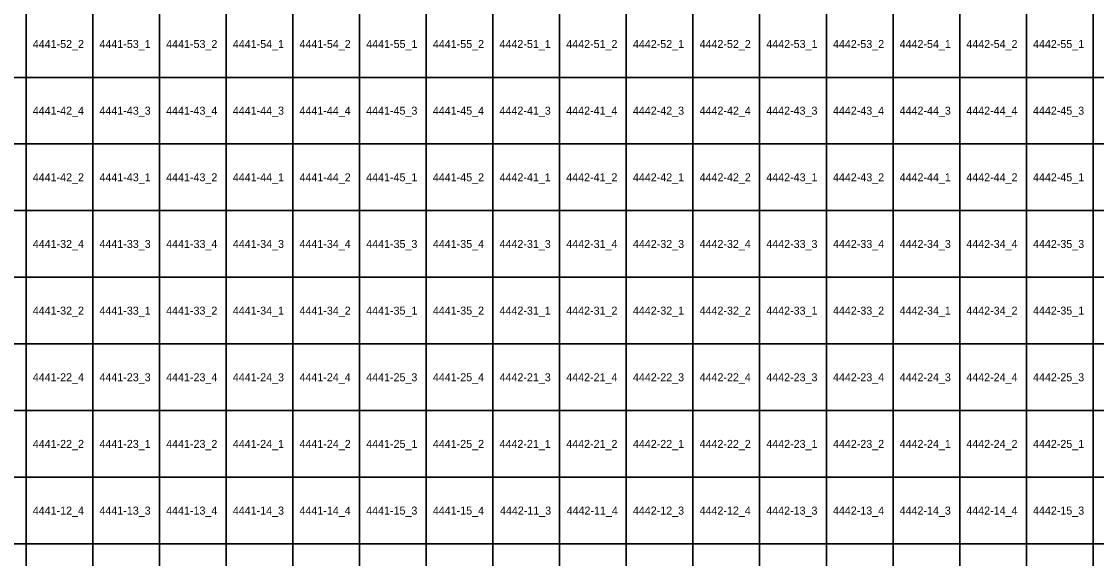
# Model space of a CAD drawing. Extents: x 312500 to 765000, y 172500 to 440000.
# Drawn here: x 657325 to 697629, y 351952 to 372095 of the extents above; entities that cross this region are included whole.
import ezdxf

# ---------------------------------------------------------------- set-up
doc = ezdxf.new("R2010")
doc.units = 0
doc.layers.add('Topo5_ramis_TKS2025', color=7, linetype='Continuous')
doc.layers.add('Topo5_ramis_TKS2025_Nr', color=7, linetype='Continuous')

msp = doc.modelspace()

# ---------------------------------------------------------------- linework, layer by layer
at = {"layer": 'Topo5_ramis_TKS2025'}
for points in [[(655000, 370000), (655000, 372500), (657500, 372500), (657500, 370000), (655000, 370000)], [(657500, 370000), (657500, 372500), (660000, 372500), (660000, 370000), (657500, 370000)], [(660000, 370000), (660000, 372500), (662500, 372500), (662500, 370000), (660000, 370000)], [(662500, 370000), (662500, 372500), (665000, 372500), (665000, 370000), (662500, 370000)], [(665000, 370000), (665000, 372500), (667500, 372500), (667500, 370000), (665000, 370000)], [(667500, 370000), (667500, 372500), (670000, 372500), (670000, 370000), (667500, 370000)], [(670000, 370000), (670000, 372500), (672500, 372500), (672500, 370000), (670000, 370000)], [(672500, 370000), (672500, 372500), (675000, 372500), (675000, 370000), (672500, 370000)], [(675000, 370000), (675000, 372500), (677500, 372500), (677500, 370000), (675000, 370000)], [(677500, 370000), (677500, 372500), (680000, 372500), (680000, 370000), (677500, 370000)], [(680000, 370000), (680000, 372500), (682500, 372500), (682500, 370000), (680000, 370000)], [(682500, 370000), (682500, 372500), (685000, 372500), (685000, 370000), (682500, 370000)], [(685000, 370000), (685000, 372500), (687500, 372500), (687500, 370000), (685000, 370000)], [(687500, 370000), (687500, 372500), (690000, 372500), (690000, 370000), (687500, 370000)], [(690000, 370000), (690000, 372500), (692500, 372500), (692500, 370000), (690000, 370000)], [(692500, 370000), (692500, 372500), (695000, 372500), (695000, 370000), (692500, 370000)], [(695000, 370000), (695000, 372500), (697500, 372500), (697500, 370000), (695000, 370000)], [(697500, 370000), (697500, 372500), (700000, 372500), (700000, 370000), (697500, 370000)], [(655000, 367500), (655000, 370000), (657500, 370000), (657500, 367500), (655000, 367500)], [(657500, 367500), (657500, 370000), (660000, 370000), (660000, 367500), (657500, 367500)], [(660000, 367500), (660000, 370000), (662500, 370000), (662500, 367500), (660000, 367500)], [(662500, 367500), (662500, 370000), (665000, 370000), (665000, 367500), (662500, 367500)], [(665000, 367500), (665000, 370000), (667500, 370000), (667500, 367500), (665000, 367500)], [(667500, 367500), (667500, 370000), (670000, 370000), (670000, 367500), (667500, 367500)], [(670000, 367500), (670000, 370000), (672500, 370000), (672500, 367500), (670000, 367500)], [(672500, 367500), (672500, 370000), (675000, 370000), (675000, 367500), (672500, 367500)], [(675000, 367500), (675000, 370000), (677500, 370000), (677500, 367500), (675000, 367500)], [(677500, 367500), (677500, 370000), (680000, 370000), (680000, 367500), (677500, 367500)], [(680000, 367500), (680000, 370000), (682500, 370000), (682500, 367500), (680000, 367500)], [(682500, 367500), (682500, 370000), (685000, 370000), (685000, 367500), (682500, 367500)], [(685000, 367500), (685000, 370000), (687500, 370000), (687500, 367500), (685000, 367500)], [(687500, 367500), (687500, 370000), (690000, 370000), (690000, 367500), (687500, 367500)], [(690000, 367500), (690000, 370000), (692500, 370000), (692500, 367500), (690000, 367500)], [(692500, 367500), (692500, 370000), (695000, 370000), (695000, 367500), (692500, 367500)], [(695000, 367500), (695000, 370000), (697500, 370000), (697500, 367500), (695000, 367500)], [(697500, 367500), (697500, 370000), (700000, 370000), (700000, 367500), (697500, 367500)], [(655000, 365000), (655000, 367500), (657500, 367500), (657500, 365000), (655000, 365000)], [(657500, 365000), (657500, 367500), (660000, 367500), (660000, 365000), (657500, 365000)], [(660000, 365000), (660000, 367500), (662500, 367500), (662500, 365000), (660000, 365000)], [(662500, 365000), (662500, 367500), (665000, 367500), (665000, 365000), (662500, 365000)], [(665000, 365000), (665000, 367500), (667500, 367500), (667500, 365000), (665000, 365000)], [(667500, 365000), (667500, 367500), (670000, 367500), (670000, 365000), (667500, 365000)], [(670000, 365000), (670000, 367500), (672500, 367500), (672500, 365000), (670000, 365000)], [(672500, 365000), (672500, 367500), (675000, 367500), (675000, 365000), (672500, 365000)], [(675000, 365000), (675000, 367500), (677500, 367500), (677500, 365000), (675000, 365000)], [(677500, 365000), (677500, 367500), (680000, 367500), (680000, 365000), (677500, 365000)], [(680000, 365000), (680000, 367500), (682500, 367500), (682500, 365000), (680000, 365000)], [(682500, 365000), (682500, 367500), (685000, 367500), (685000, 365000), (682500, 365000)], [(685000, 365000), (685000, 367500), (687500, 367500), (687500, 365000), (685000, 365000)], [(687500, 365000), (687500, 367500), (690000, 367500), (690000, 365000), (687500, 365000)], [(690000, 365000), (690000, 367500), (692500, 367500), (692500, 365000), (690000, 365000)], [(692500, 365000), (692500, 367500), (695000, 367500), (695000, 365000), (692500, 365000)], [(695000, 365000), (695000, 367500), (697500, 367500), (697500, 365000), (695000, 365000)], [(697500, 365000), (697500, 367500), (700000, 367500), (700000, 365000), (697500, 365000)], [(655000, 362500), (655000, 365000), (657500, 365000), (657500, 362500), (655000, 362500)], [(657500, 362500), (657500, 365000), (660000, 365000), (660000, 362500), (657500, 362500)], [(660000, 362500), (660000, 365000), (662500, 365000), (662500, 362500), (660000, 362500)], [(662500, 362500), (662500, 365000), (665000, 365000), (665000, 362500), (662500, 362500)], [(665000, 362500), (665000, 365000), (667500, 365000), (667500, 362500), (665000, 362500)], [(667500, 362500), (667500, 365000), (670000, 365000), (670000, 362500), (667500, 362500)], [(670000, 362500), (670000, 365000), (672500, 365000), (672500, 362500), (670000, 362500)], [(672500, 362500), (672500, 365000), (675000, 365000), (675000, 362500), (672500, 362500)], [(675000, 362500), (675000, 365000), (677500, 365000), (677500, 362500), (675000, 362500)], [(677500, 362500), (677500, 365000), (680000, 365000), (680000, 362500), (677500, 362500)], [(680000, 362500), (680000, 365000), (682500, 365000), (682500, 362500), (680000, 362500)], [(682500, 362500), (682500, 365000), (685000, 365000), (685000, 362500), (682500, 362500)], [(685000, 362500), (685000, 365000), (687500, 365000), (687500, 362500), (685000, 362500)], [(687500, 362500), (687500, 365000), (690000, 365000), (690000, 362500), (687500, 362500)], [(690000, 362500), (690000, 365000), (692500, 365000), (692500, 362500), (690000, 362500)], [(692500, 362500), (692500, 365000), (695000, 365000), (695000, 362500), (692500, 362500)], [(695000, 362500), (695000, 365000), (697500, 365000), (697500, 362500), (695000, 362500)], [(697500, 362500), (697500, 365000), (700000, 365000), (700000, 362500), (697500, 362500)], [(655000, 360000), (655000, 362500), (657500, 362500), (657500, 360000), (655000, 360000)], [(657500, 360000), (657500, 362500), (660000, 362500), (660000, 360000), (657500, 360000)], [(660000, 360000), (660000, 362500), (662500, 362500), (662500, 360000), (660000, 360000)], [(662500, 360000), (662500, 362500), (665000, 362500), (665000, 360000), (662500, 360000)], [(665000, 360000), (665000, 362500), (667500, 362500), (667500, 360000), (665000, 360000)], [(667500, 360000), (667500, 362500), (670000, 362500), (670000, 360000), (667500, 360000)], [(670000, 360000), (670000, 362500), (672500, 362500), (672500, 360000), (670000, 360000)], [(672500, 360000), (672500, 362500), (675000, 362500), (675000, 360000), (672500, 360000)], [(675000, 360000), (675000, 362500), (677500, 362500), (677500, 360000), (675000, 360000)], [(677500, 360000), (677500, 362500), (680000, 362500), (680000, 360000), (677500, 360000)], [(680000, 360000), (680000, 362500), (682500, 362500), (682500, 360000), (680000, 360000)], [(682500, 360000), (682500, 362500), (685000, 362500), (685000, 360000), (682500, 360000)], [(685000, 360000), (685000, 362500), (687500, 362500), (687500, 360000), (685000, 360000)], [(687500, 360000), (687500, 362500), (690000, 362500), (690000, 360000), (687500, 360000)], [(690000, 360000), (690000, 362500), (692500, 362500), (692500, 360000), (690000, 360000)], [(692500, 360000), (692500, 362500), (695000, 362500), (695000, 360000), (692500, 360000)], [(695000, 360000), (695000, 362500), (697500, 362500), (697500, 360000), (695000, 360000)], [(697500, 360000), (697500, 362500), (700000, 362500), (700000, 360000), (697500, 360000)], [(655000, 357500), (655000, 360000), (657500, 360000), (657500, 357500), (655000, 357500)], [(657500, 357500), (657500, 360000), (660000, 360000), (660000, 357500), (657500, 357500)], [(660000, 357500), (660000, 360000), (662500, 360000), (662500, 357500), (660000, 357500)], [(662500, 357500), (662500, 360000), (665000, 360000), (665000, 357500), (662500, 357500)], [(665000, 357500), (665000, 360000), (667500, 360000), (667500, 357500), (665000, 357500)], [(667500, 357500), (667500, 360000), (670000, 360000), (670000, 357500), (667500, 357500)], [(670000, 357500), (670000, 360000), (672500, 360000), (672500, 357500), (670000, 357500)], [(672500, 357500), (672500, 360000), (675000, 360000), (675000, 357500), (672500, 357500)], [(675000, 357500), (675000, 360000), (677500, 360000), (677500, 357500), (675000, 357500)], [(677500, 357500), (677500, 360000), (680000, 360000), (680000, 357500), (677500, 357500)], [(680000, 357500), (680000, 360000), (682500, 360000), (682500, 357500), (680000, 357500)], [(682500, 357500), (682500, 360000), (685000, 360000), (685000, 357500), (682500, 357500)], [(685000, 357500), (685000, 360000), (687500, 360000), (687500, 357500), (685000, 357500)], [(687500, 357500), (687500, 360000), (690000, 360000), (690000, 357500), (687500, 357500)], [(690000, 357500), (690000, 360000), (692500, 360000), (692500, 357500), (690000, 357500)], [(692500, 357500), (692500, 360000), (695000, 360000), (695000, 357500), (692500, 357500)], [(695000, 357500), (695000, 360000), (697500, 360000), (697500, 357500), (695000, 357500)], [(697500, 357500), (697500, 360000), (700000, 360000), (700000, 357500), (697500, 357500)], [(655000, 355000), (655000, 357500), (657500, 357500), (657500, 355000), (655000, 355000)], [(657500, 355000), (657500, 357500), (660000, 357500), (660000, 355000), (657500, 355000)], [(660000, 355000), (660000, 357500), (662500, 357500), (662500, 355000), (660000, 355000)], [(662500, 355000), (662500, 357500), (665000, 357500), (665000, 355000), (662500, 355000)], [(665000, 355000), (665000, 357500), (667500, 357500), (667500, 355000), (665000, 355000)], [(667500, 355000), (667500, 357500), (670000, 357500), (670000, 355000), (667500, 355000)], [(670000, 355000), (670000, 357500), (672500, 357500), (672500, 355000), (670000, 355000)], [(672500, 355000), (672500, 357500), (675000, 357500), (675000, 355000), (672500, 355000)], [(675000, 355000), (675000, 357500), (677500, 357500), (677500, 355000), (675000, 355000)], [(677500, 355000), (677500, 357500), (680000, 357500), (680000, 355000), (677500, 355000)], [(680000, 355000), (680000, 357500), (682500, 357500), (682500, 355000), (680000, 355000)], [(682500, 355000), (682500, 357500), (685000, 357500), (685000, 355000), (682500, 355000)], [(685000, 355000), (685000, 357500), (687500, 357500), (687500, 355000), (685000, 355000)], [(687500, 355000), (687500, 357500), (690000, 357500), (690000, 355000), (687500, 355000)], [(690000, 355000), (690000, 357500), (692500, 357500), (692500, 355000), (690000, 355000)], [(692500, 355000), (692500, 357500), (695000, 357500), (695000, 355000), (692500, 355000)], [(695000, 355000), (695000, 357500), (697500, 357500), (697500, 355000), (695000, 355000)], [(697500, 355000), (697500, 357500), (700000, 357500), (700000, 355000), (697500, 355000)], [(655000, 352500), (655000, 355000), (657500, 355000), (657500, 352500), (655000, 352500)], [(657500, 352500), (657500, 355000), (660000, 355000), (660000, 352500), (657500, 352500)], [(660000, 352500), (660000, 355000), (662500, 355000), (662500, 352500), (660000, 352500)], [(662500, 352500), (662500, 355000), (665000, 355000), (665000, 352500), (662500, 352500)], [(665000, 352500), (665000, 355000), (667500, 355000), (667500, 352500), (665000, 352500)], [(667500, 352500), (667500, 355000), (670000, 355000), (670000, 352500), (667500, 352500)], [(670000, 352500), (670000, 355000), (672500, 355000), (672500, 352500), (670000, 352500)], [(672500, 352500), (672500, 355000), (675000, 355000), (675000, 352500), (672500, 352500)], [(675000, 352500), (675000, 355000), (677500, 355000), (677500, 352500), (675000, 352500)], [(677500, 352500), (677500, 355000), (680000, 355000), (680000, 352500), (677500, 352500)], [(680000, 352500), (680000, 355000), (682500, 355000), (682500, 352500), (680000, 352500)], [(682500, 352500), (682500, 355000), (685000, 355000), (685000, 352500), (682500, 352500)], [(685000, 352500), (685000, 355000), (687500, 355000), (687500, 352500), (685000, 352500)], [(687500, 352500), (687500, 355000), (690000, 355000), (690000, 352500), (687500, 352500)], [(690000, 352500), (690000, 355000), (692500, 355000), (692500, 352500), (690000, 352500)], [(692500, 352500), (692500, 355000), (695000, 355000), (695000, 352500), (692500, 352500)], [(695000, 352500), (695000, 355000), (697500, 355000), (697500, 352500), (695000, 352500)], [(697500, 352500), (697500, 355000), (700000, 355000), (700000, 352500), (697500, 352500)], [(655000, 350000), (655000, 352500), (657500, 352500), (657500, 350000), (655000, 350000)], [(657500, 350000), (657500, 352500), (660000, 352500), (660000, 350000), (657500, 350000)], [(660000, 350000), (660000, 352500), (662500, 352500), (662500, 350000), (660000, 350000)], [(662500, 350000), (662500, 352500), (665000, 352500), (665000, 350000), (662500, 350000)], [(665000, 350000), (665000, 352500), (667500, 352500), (667500, 350000), (665000, 350000)], [(667500, 350000), (667500, 352500), (670000, 352500), (670000, 350000), (667500, 350000)], [(670000, 350000), (670000, 352500), (672500, 352500), (672500, 350000), (670000, 350000)], [(672500, 350000), (672500, 352500), (675000, 352500), (675000, 350000), (672500, 350000)], [(675000, 350000), (675000, 352500), (677500, 352500), (677500, 350000), (675000, 350000)], [(677500, 350000), (677500, 352500), (680000, 352500), (680000, 350000), (677500, 350000)], [(680000, 350000), (680000, 352500), (682500, 352500), (682500, 350000), (680000, 350000)], [(682500, 350000), (682500, 352500), (685000, 352500), (685000, 350000), (682500, 350000)], [(685000, 350000), (685000, 352500), (687500, 352500), (687500, 350000), (685000, 350000)], [(687500, 350000), (687500, 352500), (690000, 352500), (690000, 350000), (687500, 350000)], [(690000, 350000), (690000, 352500), (692500, 352500), (692500, 350000), (690000, 350000)], [(692500, 350000), (692500, 352500), (695000, 352500), (695000, 350000), (692500, 350000)], [(695000, 350000), (695000, 352500), (697500, 352500), (697500, 350000), (695000, 350000)], [(697500, 350000), (697500, 352500), (700000, 352500), (700000, 350000), (697500, 350000)]]:
    msp.add_lwpolyline(points, dxfattribs=at)

# ---------------------------------------------------------------- texts
at = {"layer": 'Topo5_ramis_TKS2025_Nr'}
for s, p in [('4441-52_2', (657748, 371100)), ('4441-53_1', (660248, 371100)), ('4441-53_2', (662748, 371100)), ('4441-54_1', (665248, 371100)), ('4441-54_2', (667748, 371100)), ('4441-55_1', (670248, 371100)), ('4441-55_2', (672748, 371100)), ('4442-51_1', (675248, 371100)), ('4442-51_2', (677748, 371100)), ('4442-52_1', (680248, 371100)), ('4442-52_2', (682748, 371100)), ('4442-53_1', (685248, 371100)), ('4442-53_2', (687748, 371100)), ('4442-54_1', (690248, 371100)), ('4442-54_2', (692748, 371100)), ('4442-55_1', (695248, 371100)), ('4441-42_4', (657748, 368600)), ('4441-43_3', (660248, 368600)), ('4441-43_4', (662748, 368600)), ('4441-44_3', (665248, 368600)), ('4441-44_4', (667748, 368600)), ('4441-45_3', (670248, 368600)), ('4441-45_4', (672748, 368600)), ('4442-41_3', (675248, 368600)), ('4442-41_4', (677748, 368600)), ('4442-42_3', (680248, 368600)), ('4442-42_4', (682748, 368600)), ('4442-43_3', (685248, 368600)), ('4442-43_4', (687748, 368600)), ('4442-44_3', (690248, 368600)), ('4442-44_4', (692748, 368600)), ('4442-45_3', (695248, 368600)), ('4441-42_2', (657748, 366100)), ('4441-43_1', (660248, 366100)), ('4441-43_2', (662748, 366100)), ('4441-44_1', (665248, 366100)), ('4441-44_2', (667748, 366100)), ('4441-45_1', (670248, 366100)), ('4441-45_2', (672748, 366100)), ('4442-41_1', (675248, 366100)), ('4442-41_2', (677748, 366100)), ('4442-42_1', (680248, 366100)), ('4442-42_2', (682748, 366100)), ('4442-43_1', (685248, 366100)), ('4442-43_2', (687748, 366100)), ('4442-44_1', (690248, 366100)), ('4442-44_2', (692748, 366100)), ('4442-45_1', (695248, 366100)), ('4441-32_4', (657748, 363600)), ('4441-33_3', (660248, 363600)), ('4441-33_4', (662748, 363600)), ('4441-34_3', (665248, 363600)), ('4441-34_4', (667748, 363600)), ('4441-35_3', (670248, 363600)), ('4441-35_4', (672748, 363600)), ('4442-31_3', (675248, 363600)), ('4442-31_4', (677748, 363600)), ('4442-32_3', (680248, 363600)), ('4442-32_4', (682748, 363600)), ('4442-33_3', (685248, 363600)), ('4442-33_4', (687748, 363600)), ('4442-34_3', (690248, 363600)), ('4442-34_4', (692748, 363600)), ('4442-35_3', (695248, 363600)), ('4441-32_2', (657748, 361100)), ('4441-33_1', (660248, 361100)), ('4441-33_2', (662748, 361100)), ('4441-34_1', (665248, 361100)), ('4441-34_2', (667748, 361100)), ('4441-35_1', (670248, 361100)), ('4441-35_2', (672748, 361100)), ('4442-31_1', (675248, 361100)), ('4442-31_2', (677748, 361100)), ('4442-32_1', (680248, 361100)), ('4442-32_2', (682748, 361100)), ('4442-33_1', (685248, 361100)), ('4442-33_2', (687748, 361100)), ('4442-34_1', (690248, 361100)), ('4442-34_2', (692748, 361100)), ('4442-35_1', (695248, 361100)), ('4441-22_4', (657748, 358600)), ('4441-23_3', (660248, 358600)), ('4441-23_4', (662748, 358600)), ('4441-24_3', (665248, 358600)), ('4441-24_4', (667748, 358600)), ('4441-25_3', (670248, 358600)), ('4441-25_4', (672748, 358600)), ('4442-21_3', (675248, 358600)), ('4442-21_4', (677748, 358600)), ('4442-22_3', (680248, 358600)), ('4442-22_4', (682748, 358600)), ('4442-23_3', (685248, 358600)), ('4442-23_4', (687748, 358600)), ('4442-24_3', (690248, 358600)), ('4442-24_4', (692748, 358600)), ('4442-25_3', (695248, 358600)), ('4441-22_2', (657748, 356100)), ('4441-23_1', (660248, 356100)), ('4441-23_2', (662748, 356100)), ('4441-24_1', (665248, 356100)), ('4441-24_2', (667748, 356100)), ('4441-25_1', (670248, 356100)), ('4441-25_2', (672748, 356100)), ('4442-21_1', (675248, 356100)), ('4442-21_2', (677748, 356100)), ('4442-22_1', (680248, 356100)), ('4442-22_2', (682748, 356100)), ('4442-23_1', (685248, 356100)), ('4442-23_2', (687748, 356100)), ('4442-24_1', (690248, 356100)), ('4442-24_2', (692748, 356100)), ('4442-25_1', (695248, 356100)), ('4441-12_4', (657748, 353600)), ('4441-13_3', (660248, 353600)), ('4441-13_4', (662748, 353600)), ('4441-14_3', (665248, 353600)), ('4441-14_4', (667748, 353600)), ('4441-15_3', (670248, 353600)), ('4441-15_4', (672748, 353600)), ('4442-11_3', (675264, 353600)), ('4442-11_4', (677764, 353600)), ('4442-12_3', (680248, 353600)), ('4442-12_4', (682748, 353600)), ('4442-13_3', (685248, 353600)), ('4442-13_4', (687748, 353600)), ('4442-14_3', (690248, 353600)), ('4442-14_4', (692748, 353600)), ('4442-15_3', (695248, 353600))]:
    msp.add_text(s, height=300, dxfattribs=at).set_placement(p)

doc.saveas('drawing.dxf')
